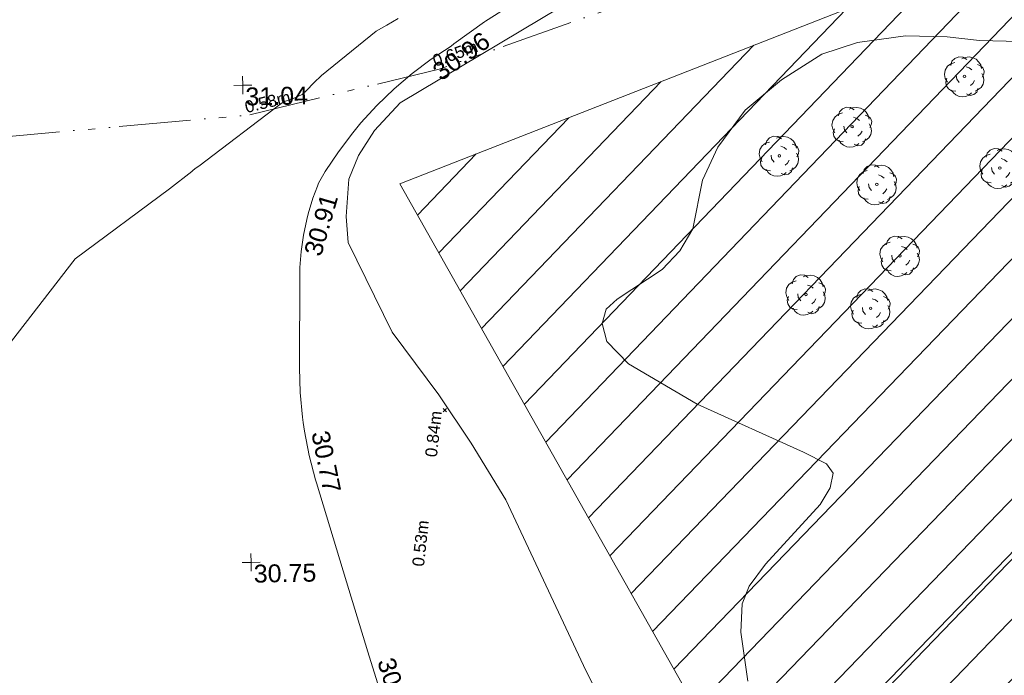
# Model space of a CAD drawing. Header units: millimetres. Extents: x -287732 to 520720, y -88450 to 287754.
# Tile 338 of 383: x 270978 to 291598, y 127044 to 140782. Entities that reach past the tile are written whole.
import ezdxf

# ---------------------------------------------------------------- set-up
doc = ezdxf.new("R2010")
doc.units = ezdxf.units.MM
for name, pattern in [('IMPORT-HIDDEN2 _3_', [4762.5, 3175, -1587.5]), ('IMPORT-UG_EIR_QLB2 _2_', [2750, 1500, -300.0000000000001, 0, -300.0000000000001, 150, -300.0000000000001, 0, -200]), ('IMPORT-UG_ELEC_QLB2 _2_', [2500, 1500, -300.0000000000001, 0, -50, 150, -300.0000000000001, 0, -200]), ('IMPORT-UG_ELEC_STREET LIGHTING_QLB2 _2_', [2700, 1500, -300.0000000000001, 0, -250, 150, -300.0000000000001, 0, -200])]:
    doc.linetypes.add(name, pattern=pattern)
for name, color, linetype, lineweight, true_color in [('00_TOPO_TREE', 7, 'Continuous', 9, 0x666666), ('00_UAV_LEVEL_SPOT', 7, 'Continuous', 9, 0x666666), ('00_UAV_TREE_LINE', 7, 'Continuous', 9, 0x52a552), ('01_DTM_CONTOUR_MNR', 7, 'Continuous', 9, 0xa5a552), ('12333-PUM-2D-U-0001-C01 - Rev2_REVIT IMPORT_dwg', 7, 'Continuous', 9, 0x767676), ('PUM-CHAMBER EXTENTS', 6, 'IMPORT-HIDDEN2 _3_', 9, 0xff00ff), ('PUM-EIRCOMM-NOTES', 6, 'Continuous', 9, 0xff00ff), ('PUM-EIRCOMM-QLB2', 6, 'IMPORT-UG_EIR_QLB2 _2_', 9, 0xff00ff), ('PUM-ELECTRIC-QLB2', 1, 'IMPORT-UG_ELEC_QLB2 _2_', 9, 0xff0000), ('PUM-UNABLE TO SURVEY', 190, 'Continuous', 9, 0x7f00ff)]:
    doc.layers.add(name, color=color, linetype=linetype, lineweight=lineweight, true_color=true_color)
doc.layers.add('00_UAV_DRIVE_WAY', color=7, linetype='Continuous', lineweight=9)
doc.layers.add('GEN-TEXT', color=7, linetype='Continuous', lineweight=9)
doc.styles.add('Arial_1', font='arial.ttf', dxfattribs={"height": 250})
doc.styles.add('Swis721 Lt BT_2', font='swissl.ttf', dxfattribs={"height": 375})

# ---------------------------------------------------------------- blocks, each defined once
blk = doc.blocks.new('12333-PUM-2D-U-0001-C01 - Rev2_REVIT IMPORT_dwg_CONIFEROUS_TREE-2077251-Site Location Plan Proposed')
at = {"layer": '00_TOPO_TREE', "color": 254, "true_color": 0xcccccc, "flags": 128}
for points in [[(-2404.695596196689, -801.5651986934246), (-2690.968881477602, -286.2732852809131), (-2805.478195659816, 286.2732852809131), (-2690.968881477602, 916.0745128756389), (-2347.440939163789, 1431.36642628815), (-1889.403682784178, 1774.894368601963), (-1316.857112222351, 1946.658339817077)], [(-1889.403682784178, 1545.875740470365), (-1717.639711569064, 2118.422311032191), (-1316.857112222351, 2519.204910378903), (-744.3105416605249, 2748.223538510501), (-171.763971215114, 2690.968881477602), (343.5279423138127, 2347.440939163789)], [(-343.5279423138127, 2461.950253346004), (114.5093140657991, 2633.714224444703), (687.0558846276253, 2690.968881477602), (1202.347798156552, 2576.459567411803), (1660.385054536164, 2347.440939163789), (2003.912996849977, 2003.912996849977), (2290.18628213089, 1545.875740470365), (2404.695596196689, 1030.583826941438)], [(1832.149025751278, 1603.130397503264), (2232.93162509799, 1431.36642628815), (2576.459567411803, 1145.093141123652), (2748.223538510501, 687.0558846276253), (2690.968881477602, 229.0186282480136), (2461.950253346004, -171.763971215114)], [(-744.3105416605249, -858.8198558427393), (-1087.838483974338, -400.7825993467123), (-1145.093141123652, 114.5093140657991)], [(229.0186282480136, 1316.857112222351), (687.0558846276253, 1145.093141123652), (1030.583826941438, 858.8198558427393)], [(2404.695596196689, 343.5279423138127), (2633.714224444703, -114.5093140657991), (2690.968881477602, -629.8012275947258), (2576.459567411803, -1145.093141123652), (2290.18628213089, -1603.130397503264), (1889.403682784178, -1889.403682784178), (1431.36642628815, -2118.422311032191)], [(-1259.602455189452, -2061.167653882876), (-1832.149025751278, -2003.912996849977), (-2290.18628213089, -1717.639711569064), (-2576.459567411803, -1259.602455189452), (-2633.714224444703, -744.3105416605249), (-2461.950253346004, -229.0186282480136)], [(1374.111769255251, -629.8012275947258), (1145.093141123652, -1030.583826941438), (801.5651986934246, -1316.857112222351)], [(916.0745128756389, -2347.440939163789), (572.5465705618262, -2633.714224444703), (114.5093140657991, -2805.478195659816), (-343.5279423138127, -2862.732852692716), (-801.5651986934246, -2805.478195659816), (-1259.602455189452, -2576.459567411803), (-1603.130397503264, -2290.18628213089), (-1832.149025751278, -1889.403682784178)], [(1832.149025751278, -1717.639711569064), (1660.385054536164, -2232.93162509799), (1259.602455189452, -2576.459567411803), (744.3105416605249, -2690.968881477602), (229.0186282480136, -2461.950253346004)]]:
    blk.add_lwpolyline(points, dxfattribs=at)
at = {"layer": '00_TOPO_TREE', "color": 254, "true_color": 0xcccccc}
blk.add_circle((0, 0), 176.6246020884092, dxfattribs=at)
blk = doc.blocks.new('12333-PUM-2D-U-0001-C01 - Rev2_REVIT IMPORT_dwg_UAV-2077255-Site Location Plan Proposed')
at = {"layer": '00_UAV_LEVEL_SPOT', "color": 254, "true_color": 0xcccccc, "flags": 128}
for points in [[(0, -500.0000000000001), (0, 0), (-500.0000000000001, 0)], [(500.0000000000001, 0), (0, 0), (0, 500.0000000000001)]]:
    blk.add_lwpolyline(points, dxfattribs=at)
blk = doc.blocks.new('12333-PUM-2D-U-0001-C01 - Rev2_REVIT IMPORT_dwg_MGS62954_T2_Galway_ITM_3d_Rev1-2077680-Site Location Plan Proposed')
at = {"layer": '00_UAV_DRIVE_WAY', "color": 254, "true_color": 0xcccccc, "flags": 128}
blk.add_lwpolyline([(534185755.1934139, 725691648.9778763), (534185109.9046478, 725691254.729207), (534185082.9506757, 725691238.2612808), (534184437.8235635, 725690786.1446701), (534184379.1934137, 725690741.9778763), (534183957.0056853, 725690476.3973129), (534183552.3269893, 725690184.8314258), (534183166.7544079, 725689868.4308914), (534182801.8096199, 725689528.4443986), (534182458.9328955, 725689166.2137187), (534182285.1934137, 725688963.9778763), (534181978.7792598, 725688570.4224421), (534181697.6812941, 725688158.4036958), (534181552.1934138, 725687920.9778763), (534181526.6536932, 725687855.5461388), (534181428.9539552, 725687605.2433367), (534181325.7828175, 725687282.3935573), (534181293.1934138, 725687162.9778763), (534181218.0602465, 725686832.4763318), (534181163.8277009, 725686497.909306), (534181130.7098082, 725686160.5971824), (534181123.1934137, 725686019.9778763), (534181086.1934137, 725684060.9778762), (534181092.4669507, 725683540.5819038), (534181131.4040418, 725683021.6067327), (534181144.8045045, 725682914.2887006), (534181168.1934138, 725682726.9778763), (534181258.0676956, 725682214.3630707), (534181379.9519809, 725681708.4030463), (534181398.1934138, 725681642.9778764), (534181987.7450284, 725679556.5034419), (534182414.4094507, 725678084.8393886), (534182637.7450285, 725677314.5034418)], dxfattribs=at)
at = {"layer": '00_UAV_TREE_LINE', "color": 254, "true_color": 0xcccccc, "flags": 128}
for points in [[(534196279.1934137, 725690629.9778763), (534195446.1934137, 725690663.9778763), (534194771.1934137, 725690755.9778763), (534193893.1934138, 725690794.9778763), (534192890.1934138, 725690668.9778763), (534192136.1934138, 725690438.9778763), (534191284.1934137, 725689912.9778762), (534190511.1934137, 725689295.9778763), (534189925.1934137, 725688527.9778763), (534189590.1934137, 725687839.9778763), (534189371.1934137, 725686825.9778762), (534189091.1934137, 725686370.9778762), (534188717.1934138, 725685985.9778762), (534187763.1934138, 725685381.9778762), (534187528.1934138, 725685173.9778763), (534187442.1934138, 725684875.9778763), (534187527.1934137, 725684496.9778763), (534187979.1934137, 725684022.9778763), (534189397.1934137, 725683151.9778763), (534191605.1934137, 725682104.9778762), (534192087.1934138, 725681855.9778763), (534192220.1934137, 725681653.9778762), (534192156.1934137, 725681352.9778762), (534191936.1934137, 725681004.9778762), (534190770.1934137, 725679775.9778762), (534190421.1934137, 725679318.9778762), (534190268.1934137, 725678949.9778762), (534190233.1934137, 725678358.9778761), (534190356.1934138, 725677331.9778761)], [(534189225.7450284, 725672822.5034418), (534186923.7450284, 725677720.5034418), (534185360.7450284, 725681215.5034418), (534184649.7450284, 725682419.5034418), (534183993.7450283, 725683443.5034418), (534183037.7450284, 725684773.5034417), (534182152.577768, 725686667.4756973), (534182120.577768, 725687213.4756974), (534182188.5777681, 725687994.4756973), (534182401.577768, 725688482.4756974), (534182743.577768, 725688999.4756974), (534183288.5777681, 725689569.4756973), (534186683.5777681, 725691519.4756974), (534191546.5777681, 725693827.4756973), (534193485.5777681, 725694375.4756973), (534194046.5777681, 725694542.4756973), (534194511.5777681, 725694596.4756973), (534195028.5777681, 725694517.4756973), (534195889.577768, 725694095.4756973), (534196557.577768, 725693858.4756973)]]:
    blk.add_lwpolyline(points, dxfattribs=at)
at = {"layer": '01_DTM_CONTOUR_MNR', "color": 254, "true_color": 0xcccccc, "flags": 128}
for points in [[(534183281.8595888, 725691339.8643124), (534183036.7198069, 725691206.5603864), (534182817.2552205, 725691085.5394433), (534181653.4210955, 725690174.4227728), (534181487.3721882, 725690022.9277436), (534181335.7532837, 725689862.2701459), (534181242.0476959, 725689782.5862174), (534181036.5106733, 725689696.1001643), (534180866.7630895, 725689642.7680457), (534180795.2295409, 725689604.7554892), (534179051.9276113, 725688320.3321137), (534178975.8102149, 725688272.6312419), (534178920.1891254, 725688227.3049645), (534178899.6220541, 725688213.1035708), (534178430.0000002, 725687856.0599079), (534176430.0000002, 725686420.0000001), (534174823.7934725, 725684420.0000001)], [(534196430.0000002, 725680420.0000001), (534192524.3627557, 725676514.3627555)]]:
    blk.add_lwpolyline(points, dxfattribs=at)
for name, p, xscale, yscale, zscale in [('12333-PUM-2D-U-0001-C01 - Rev2_REVIT IMPORT_dwg_UAV-2077255-Site Location Plan Proposed', (534180000, 725690000.0000001), 0.375, 0.375, 0.375), ('12333-PUM-2D-U-0001-C01 - Rev2_REVIT IMPORT_dwg_CONIFEROUS_TREE-2077251-Site Location Plan Proposed', (534195117.1935, 725689922.978), 0.15, 0.15, 0.15), ('12333-PUM-2D-U-0001-C01 - Rev2_REVIT IMPORT_dwg_CONIFEROUS_TREE-2077251-Site Location Plan Proposed', (534192744.1935, 725688906.978), 0.15, 0.15, 0.15), ('12333-PUM-2D-U-0001-C01 - Rev2_REVIT IMPORT_dwg_CONIFEROUS_TREE-2077251-Site Location Plan Proposed', (534191209.1935, 725688324.978), 0.15, 0.15, 0.15), ('12333-PUM-2D-U-0001-C01 - Rev2_REVIT IMPORT_dwg_CONIFEROUS_TREE-2077251-Site Location Plan Proposed', (534195823.1935, 725687987.978), 0.15, 0.15, 0.15), ('12333-PUM-2D-U-0001-C01 - Rev2_REVIT IMPORT_dwg_CONIFEROUS_TREE-2077251-Site Location Plan Proposed', (534193242.1935, 725687689.978), 0.15, 0.15, 0.15), ('12333-PUM-2D-U-0001-C01 - Rev2_REVIT IMPORT_dwg_CONIFEROUS_TREE-2077251-Site Location Plan Proposed', (534193700.1935, 725686184.9780002), 0.15, 0.15, 0.15), ('12333-PUM-2D-U-0001-C01 - Rev2_REVIT IMPORT_dwg_CONIFEROUS_TREE-2077251-Site Location Plan Proposed', (534191717.1935, 725685408.9780002), 0.15, 0.15, 0.15), ('12333-PUM-2D-U-0001-C01 - Rev2_REVIT IMPORT_dwg_CONIFEROUS_TREE-2077251-Site Location Plan Proposed', (534193066.1935, 725685096.978), 0.15, 0.15, 0.15), ('12333-PUM-2D-U-0001-C01 - Rev2_REVIT IMPORT_dwg_UAV-2077255-Site Location Plan Proposed', (534180000, 725680000), 0.375, 0.375, 0.375)]:
    blk.add_blockref(name, p, dxfattribs=dict(xscale=xscale, yscale=yscale, zscale=zscale))
at = {"layer": '00_UAV_DRIVE_WAY', "color": 251, "true_color": 0x666666, "char_height": 375, "width": 1495.902363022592, "attachment_point": 1, "line_spacing_factor": 1.005061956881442, "style": 'Swis721 Lt BT_2'}
for s, insert, rotation in [('30.96', (534183941.2351807, 725690310.8871601), 34.748597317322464), ('30.91', (534181216.1253703, 725686473.1243798), 72.93213554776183), ('30.77', (534181677.1843163, 725682758.3268439), 280.45732633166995), ('30.64', (534182960.6915238, 725677988.2564658), 286.75908224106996)]:
    blk.add_mtext(s, dxfattribs=dict(at, insert=insert, rotation=rotation))
at = {"layer": '00_UAV_LEVEL_SPOT', "char_height": 375, "width": 1495.902363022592, "attachment_point": 1, "line_spacing_factor": 1.005061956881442, "style": 'Swis721 Lt BT_2'}
for s, insert in [('31.04', (534180051.8765643, 725689949.1441547)), ('30.75', (534180051.8765643, 725679949.1441548))]:
    blk.add_mtext(s, dxfattribs=dict(at, insert=insert))
blk = doc.blocks.new('12333-PUM-2D-U-0001-C01 - Rev2_REVIT IMPORT_dwg-1620468-Site Location Plan Proposed')
at = {"layer": 'PUM-CHAMBER EXTENTS', "true_color": 0xfff4d4}
h = blk.add_hatch(dxfattribs=at)
h.set_pattern_fill('FP_14', style=0, pattern_type=2)
h.set_pattern_definition([(45, (-533641079.65, -725615854.3560001), (-618.7184335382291, 618.7184335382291), [])])
h.paths.add_polyline_path([(561369.3501529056, 32961.6438213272), (583432.350152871, 42064.6438213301), (584672.3501528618, 38987.64382128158), (591969.3501528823, 41930.643821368), (585115.3501528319, 60252.64382129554), (601682.3501528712, 66542.64382133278), (593779.350152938, 86713.6438213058), (593325.3501529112, 86525.64382134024), (591535.8661504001, 91032.67662588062), (570762.3501528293, 82754.64382139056), (556580.3501529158, 77376.64382136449), (542174.3501528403, 72021.64382138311), (551469.3501528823, 54861.6438213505), (558438.2640803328, 39445.56149700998)])
at = {"layer": 'GEN-TEXT', "color": 253, "true_color": 0xaaaaaa}
for p, q in [((542997.9948138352, 67226.28848231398), (543068.7054919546, 67296.99916043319)), ((543068.7054919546, 67226.28848231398), (542997.9948138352, 67296.99916043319))]:
    blk.add_line(p, q, dxfattribs=at)
at = {"layer": 'PUM-EIRCOMM-QLB2', "color": 211, "true_color": 0xffaaff, "flags": 128}
blk.add_lwpolyline([(525325.3501529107, 72917.6438213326), (533024.350152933, 73086.64382132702), (539037.350152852, 73518.64382135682), (543039.3501528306, 74409.64382130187), (556386.3501528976, 78874.6438213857), (562730.3501529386, 80341.64382133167), (567323.3501529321, 82112.64382128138), (572175.3501528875, 84050.64382136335), (575793.3501529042, 85310.64382137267), (578471.781148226, 86422.29634639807)], dxfattribs=at)
at = {"layer": 'PUM-UNABLE TO SURVEY', "color": 7, "true_color": 0xfff4d4, "flags": 128}
blk.add_lwpolyline([(593403.6889939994, 86558.08369385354), (593779.350152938, 86713.6438213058), (601682.3501528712, 66542.64382133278), (585115.3501528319, 60252.64382129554), (591969.3501528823, 41930.64382136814), (584672.3501528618, 38987.64382128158), (583432.350152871, 42064.64382132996), (561369.3501529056, 32961.64382132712), (551469.3501528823, 54861.6438213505), (542174.3501528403, 72021.64382138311), (556580.3501529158, 77376.64382136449), (570762.3501528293, 82754.64382139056), (574739.2409170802, 84339.39395276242)], dxfattribs=at)
blk.add_blockref('12333-PUM-2D-U-0001-C01 - Rev2_REVIT IMPORT_dwg_MGS62954_T2_Galway_ITM_3d_Rev1-2077680-Site Location Plan Proposed', (-533641079.6498471, -725615854.3561786))
at = {"layer": 'PUM-EIRCOMM-NOTES', "char_height": 250, "width": 1160.025439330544, "attachment_point": 2, "line_spacing_factor": 0.9417779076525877, "style": 'Arial_1'}
for s, insert, rotation in [('0.65m', (543339.456928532, 74849.14548853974), 18.496742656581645), ('0.58m', (539407.6939580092, 73908.90429328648), 12.551544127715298)]:
    blk.add_mtext(s, dxfattribs=dict(at, insert=insert, rotation=rotation))
at = {"layer": 'PUM-ELECTRIC-QLB2', "char_height": 250, "width": 1160.025439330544, "attachment_point": 2, "rotation": 82.74335377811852, "line_spacing_factor": 0.9417779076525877, "style": 'Arial_1'}
for s, insert in [('0.84m', (542661.9148022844, 66785.49432031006)), ('0.53m', (542351.069580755, 64498.56185705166))]:
    blk.add_mtext(s, dxfattribs=dict(at, insert=insert))

msp = doc.modelspace()

# ---------------------------------------------------------------- block references
at = {"layer": '12333-PUM-2D-U-0001-C01 - Rev2_REVIT IMPORT_dwg', "color": 254, "linetype": 'IMPORT-UG_ELEC_STREET LIGHTING_QLB2 _2_', "true_color": 0xffd4d4, "rotation": 0.9999999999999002}
msp.add_blockref('12333-PUM-2D-U-0001-C01 - Rev2_REVIT IMPORT_dwg-1620468-Site Location Plan Proposed', (-261895.0770586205, 55869.5817132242), dxfattribs=at)

doc.saveas('drawing.dxf')
